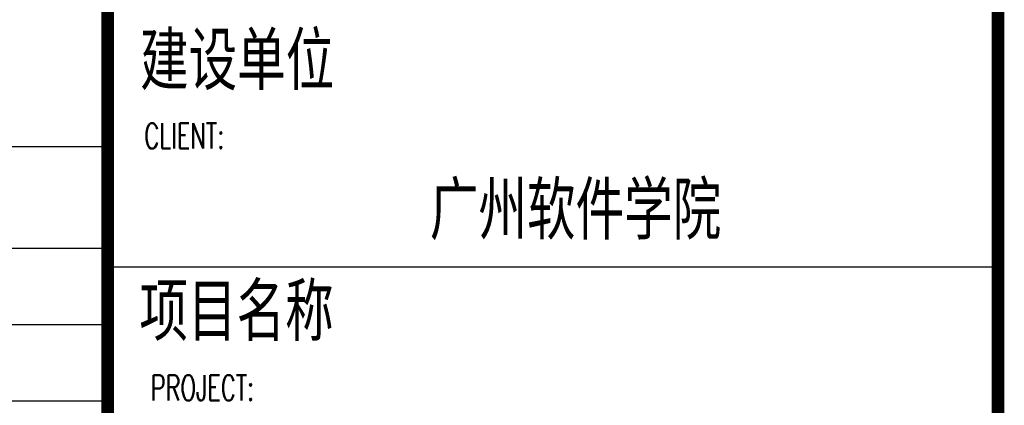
# Model space of a CAD drawing. Extents: x 1779708 to 7299578, y -1121471 to 88434.
# Tile 785 of 1056: x 6597627 to 6601498, y -1040133 to -1038616. Entities that reach past the tile are written whole.
import ezdxf

# ---------------------------------------------------------------- set-up
doc = ezdxf.new("R2010")
doc.units = 0
doc.header["$LTSCALE"] = 1000
doc.header["$MEASUREMENT"] = 0
doc.linetypes.add('DOTE', pattern=[2.42, 2, -0.2, 0.02, -0.2])
for name, color, linetype in [('DOTE', 1, 'DOTE'), ('PUB_TAB', 7, 'CONTINUOUS'), ('PUB_TITLE', 4, 'CONTINUOUS'), ('可见线', 6, 'CONTINUOUS'), ('通-图框－文字', 4, 'CONTINUOUS')]:
    doc.layers.add(name, color=color, linetype=linetype)
doc.styles.add('dim_font', font='SIMPLEX.shx', dxfattribs={"width": 0.8})
doc.styles.add('仿宋', font='txt', dxfattribs={"width": 0.7})

# ---------------------------------------------------------------- blocks, each defined once
blk = doc.blocks.new('A$C3D8761CE')
at = {"layer": 'PUB_TITLE'}
blk.add_line((83100, 17600), (76100, 17600), dxfattribs=at)
blk.add_line((83100, 17600), (76100, 17600), dxfattribs=at)
blk.add_line((83100, 17600), (76100, 17600), dxfattribs=at)
at = {"layer": 'PUB_TITLE', "const_width": 100}
blk.add_lwpolyline([(2500, 1000), (83100, 1000), (83100, 58400), (2500, 58400)], close=True, dxfattribs=at)
blk.add_lwpolyline([(76100, 58400), (76100, 1000)], dxfattribs=at)
at = {"layer": '通-图框－文字', "style": '仿宋', "width": 0.7}
for s, p in [('建设单位', (76353.7, 19036.7)), ('广州软件学院', (78632.6, 17860.7)), ('项目名称', (76349, 17063.4))]:
    blk.add_text(s, height=400, dxfattribs=at).set_placement(p)
at = {"layer": '通-图框－文字', "color": 4, "style": 'dim_font', "width": 0.65}
for s, p in [('CLIENT:', (76387.2, 18532.8)), ('PROJECT:', (76437.8, 16551.7))]:
    blk.add_text(s, height=200, dxfattribs=at).set_placement(p)

msp = doc.modelspace()

# ---------------------------------------------------------------- linework, layer by layer
at = {"layer": 'DOTE'}
msp.add_line((6562073.1, -1039114.7), (6597973.1, -1039114.7), dxfattribs=at)
at = {"layer": 'PUB_TAB'}
for p, q in [((6561173.1, -1039514.7), (6597973.1, -1039514.7)), ((6561173.1, -1039814.7), (6597973.1, -1039814.7)), ((6561173.1, -1040114.7), (6597973.1, -1040114.7))]:
    msp.add_line(p, q, dxfattribs=at)

# ---------------------------------------------------------------- block references
at = {"layer": '可见线', "xscale": 0.5, "yscale": 0.5, "zscale": 0.5}
msp.add_blockref('A$C3D8761CE', (6559923.1, -1048389.7), dxfattribs=at)

doc.saveas('drawing.dxf')
